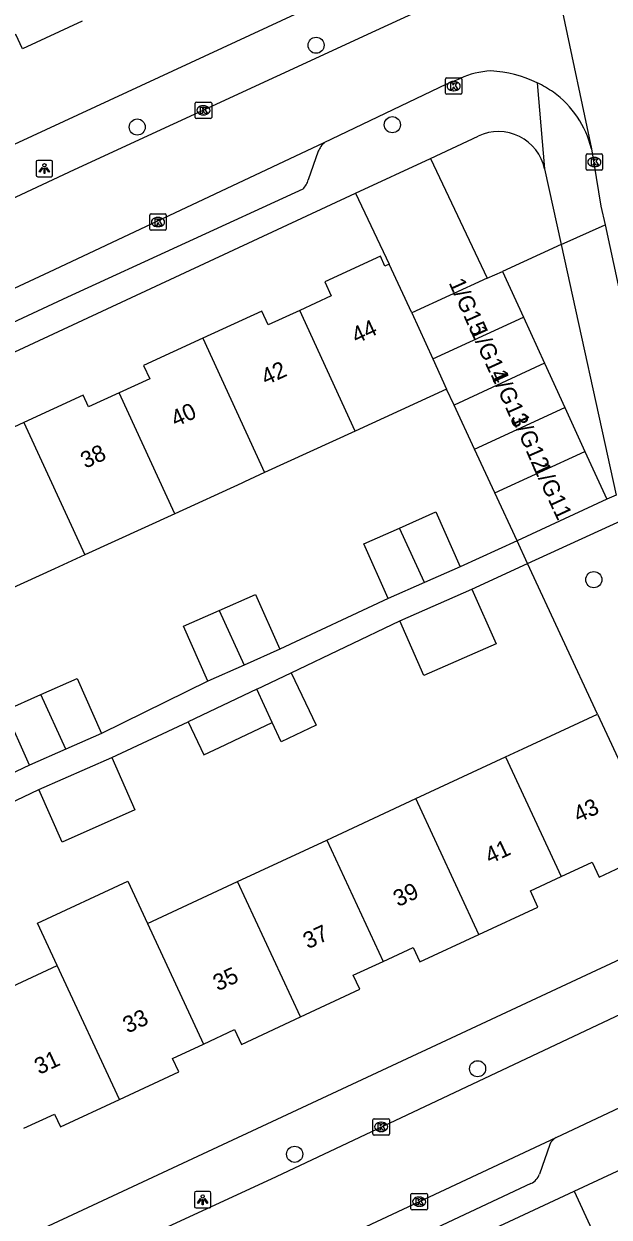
# Model space of a CAD drawing. Extents: x 160037 to 160839, y 385326 to 386441.
# Drawn here: x 160557 to 160592.5, y 386124.4 to 386196.8 of the extents above; entities that cross this region are included whole.
import ezdxf

# ---------------------------------------------------------------- set-up
doc = ezdxf.new("R2010")
doc.units = 0
for name, color, linetype in [('IMGEO_Boom', 7, 'Continuous'), ('IMGEO_Groenvoorziening', 7, 'Continuous'), ('IMGEO_Kolk', 7, 'Continuous'), ('IMGEO_Lichtpunt', 7, 'Continuous'), ('IMGEO_Pand', 7, 'Continuous'), ('IMGEO_Pand_nummerreeks', 7, 'Continuous'), ('IMGEO_Rijbaan_lokaal_open', 7, 'Continuous'), ('IMGEO_Voetpad_open', 7, 'Continuous')]:
    doc.layers.add(name, color=color, linetype=linetype)

msp = doc.modelspace()

# ---------------------------------------------------------------- linework, layer by layer
at = {"layer": 'IMGEO_Boom'}
for centre in [(160574.693, 386195.478), (160563.842, 386190.515), (160579.319, 386190.657), (160591.54, 386163.051), (160584.49, 386133.375), (160573.393, 386128.185)]:
    msp.add_circle(centre, 0.489, dxfattribs=at)
at = {"layer": 'IMGEO_Groenvoorziening'}
for points in [[(160581.626, 386188.616), (160585.075, 386181.339)], [(160577.093, 386186.506), (160579.134, 386182.2)], [(160591.768, 386154.9), (160587.527, 386164.034)], [(160590.352, 386125.946), (160592.381, 386121.566)]]:
    msp.add_lwpolyline(points, dxfattribs=at)
at = {"layer": 'IMGEO_Kolk'}
for p, q in [((160582.539, 386192.575), (160582.539, 386193.427)), ((160582.614, 386193.501), (160583.466, 386193.501)), ((160583.54, 386193.427), (160583.54, 386192.575)), ((160583.05, 386192.721), (160583.025, 386192.721)), ((160583.027, 386193.281), (160583.052, 386193.281)), ((160567.432, 386192.03), (160568.284, 386192.03)), ((160583.466, 386192.501), (160582.614, 386192.501)), ((160567.357, 386191.104), (160567.357, 386191.956)), ((160567.868, 386191.25), (160567.843, 386191.25)), ((160567.845, 386191.81), (160567.87, 386191.81)), ((160568.358, 386191.956), (160568.358, 386191.104)), ((160568.284, 386191.03), (160567.432, 386191.03)), ((160591.07, 386187.967), (160591.07, 386188.819)), ((160591.145, 386188.893), (160591.997, 386188.893)), ((160591.558, 386188.673), (160591.583, 386188.673)), ((160592.071, 386188.819), (160592.071, 386187.967)), ((160591.997, 386187.893), (160591.145, 386187.893)), ((160591.581, 386188.113), (160591.556, 386188.113)), ((160564.603, 386184.325), (160564.603, 386185.177)), ((160564.678, 386185.251), (160565.53, 386185.251)), ((160565.091, 386185.031), (160565.116, 386185.031)), ((160565.604, 386185.177), (160565.604, 386184.325)), ((160565.53, 386184.251), (160564.678, 386184.251)), ((160565.114, 386184.471), (160565.089, 386184.471)), ((160578.14, 386129.419), (160578.14, 386130.271)), ((160578.215, 386130.345), (160579.067, 386130.345)), ((160578.628, 386130.125), (160578.653, 386130.125)), ((160579.141, 386130.271), (160579.141, 386129.419)), ((160579.067, 386129.345), (160578.215, 386129.345)), ((160578.651, 386129.565), (160578.626, 386129.565)), ((160580.446, 386124.884), (160580.446, 386125.736)), ((160580.521, 386125.81), (160581.373, 386125.81)), ((160580.934, 386125.59), (160580.959, 386125.59)), ((160581.447, 386125.736), (160581.447, 386124.884)), ((160581.373, 386124.81), (160580.521, 386124.81)), ((160580.957, 386125.03), (160580.932, 386125.03))]:
    msp.add_line(p, q, dxfattribs=at)
for points in [[(160582.539, 386192.575), (160582.539, 386193.427)], [(160582.614, 386193.501), (160583.466, 386193.501)], [(160583.54, 386193.427), (160583.54, 386192.575)], [(160582.86, 386193.201), (160582.983, 386193.201), (160582.983, 386193.05), (160583.113, 386193.201), (160583.277, 386193.201), (160583.131, 386193.05), (160583.284, 386192.801), (160583.132, 386192.801), (160583.047, 386192.965), (160582.983, 386192.898), (160582.983, 386192.801), (160582.86, 386192.801), (160582.86, 386193.201)], [(160567.432, 386192.03), (160568.284, 386192.03)], [(160583.466, 386192.501), (160582.614, 386192.501)], [(160567.357, 386191.104), (160567.357, 386191.956)], [(160567.678, 386191.73), (160567.801, 386191.73), (160567.801, 386191.579), (160567.931, 386191.73), (160568.095, 386191.73), (160567.949, 386191.579), (160568.102, 386191.33), (160567.95, 386191.33), (160567.865, 386191.494), (160567.801, 386191.427), (160567.801, 386191.33), (160567.678, 386191.33), (160567.678, 386191.73)], [(160568.358, 386191.956), (160568.358, 386191.104)], [(160568.284, 386191.03), (160567.432, 386191.03)], [(160591.07, 386187.967), (160591.07, 386188.819)], [(160591.145, 386188.893), (160591.997, 386188.893)], [(160591.391, 386188.593), (160591.514, 386188.593), (160591.514, 386188.442), (160591.644, 386188.593), (160591.808, 386188.593), (160591.662, 386188.442), (160591.815, 386188.193), (160591.663, 386188.193), (160591.578, 386188.357), (160591.514, 386188.29), (160591.514, 386188.193), (160591.391, 386188.193), (160591.391, 386188.593)], [(160592.071, 386188.819), (160592.071, 386187.967)], [(160591.997, 386187.893), (160591.145, 386187.893)], [(160564.603, 386184.325), (160564.603, 386185.177)], [(160564.678, 386185.251), (160565.53, 386185.251)], [(160564.924, 386184.951), (160565.047, 386184.951), (160565.047, 386184.8), (160565.177, 386184.951), (160565.341, 386184.951), (160565.195, 386184.8), (160565.348, 386184.551), (160565.196, 386184.551), (160565.111, 386184.715), (160565.047, 386184.648), (160565.047, 386184.551), (160564.924, 386184.551), (160564.924, 386184.951)], [(160565.604, 386185.177), (160565.604, 386184.325)], [(160565.53, 386184.251), (160564.678, 386184.251)], [(160578.14, 386129.419), (160578.14, 386130.271)], [(160578.215, 386130.345), (160579.067, 386130.345)], [(160578.461, 386130.045), (160578.584, 386130.045), (160578.584, 386129.894), (160578.714, 386130.045), (160578.878, 386130.045), (160578.732, 386129.894), (160578.885, 386129.645), (160578.733, 386129.645), (160578.648, 386129.809), (160578.584, 386129.742), (160578.584, 386129.645), (160578.461, 386129.645), (160578.461, 386130.045)], [(160579.141, 386130.271), (160579.141, 386129.419)], [(160579.067, 386129.345), (160578.215, 386129.345)], [(160580.446, 386124.884), (160580.446, 386125.736)], [(160580.521, 386125.81), (160581.373, 386125.81)], [(160580.767, 386125.51), (160580.89, 386125.51), (160580.89, 386125.359), (160581.02, 386125.51), (160581.184, 386125.51), (160581.038, 386125.359), (160581.191, 386125.11), (160581.039, 386125.11), (160580.954, 386125.274), (160580.89, 386125.207), (160580.89, 386125.11), (160580.767, 386125.11), (160580.767, 386125.51)], [(160581.447, 386125.736), (160581.447, 386124.884)], [(160581.373, 386124.81), (160580.521, 386124.81)]]:
    msp.add_lwpolyline(points, dxfattribs=at)
for centre, start, end in [((160582.616, 386193.425), 91.55205, 178.44795), ((160582.616, 386193.425), 91.55205, 178.44795), ((160583.464, 386193.425), 1.55205, 88.44795), ((160583.464, 386193.425), 1.55205, 88.44795), ((160567.434, 386191.954), 91.55205, 178.44795), ((160567.434, 386191.954), 91.55205, 178.44795), ((160568.282, 386191.954), 1.55205, 88.44795), ((160568.282, 386191.954), 1.55205, 88.44795), ((160582.616, 386192.577), 181.55205, 268.44795), ((160582.616, 386192.577), 181.55205, 268.44795), ((160583.464, 386192.577), 271.55205, 358.44795), ((160583.464, 386192.577), 271.55205, 358.44795), ((160567.434, 386191.106), 181.55205, 268.44795), ((160567.434, 386191.106), 181.55205, 268.44795), ((160568.282, 386191.106), 271.55205, 358.44795), ((160568.282, 386191.106), 271.55205, 358.44795), ((160591.147, 386188.817), 91.55205, 178.44795), ((160591.147, 386188.817), 91.55205, 178.44795), ((160591.995, 386188.817), 1.55205, 88.44795), ((160591.995, 386188.817), 1.55205, 88.44795), ((160591.147, 386187.969), 181.55205, 268.44795), ((160591.147, 386187.969), 181.55205, 268.44795), ((160591.995, 386187.969), 271.55205, 358.44795), ((160591.995, 386187.969), 271.55205, 358.44795), ((160564.68, 386185.175), 91.55205, 178.44795), ((160564.68, 386185.175), 91.55205, 178.44795), ((160565.528, 386185.175), 1.55205, 88.44795), ((160565.528, 386185.175), 1.55205, 88.44795), ((160564.68, 386184.327), 181.55205, 268.44795), ((160564.68, 386184.327), 181.55205, 268.44795), ((160565.528, 386184.327), 271.55205, 358.44795), ((160565.528, 386184.327), 271.55205, 358.44795), ((160578.217, 386130.269), 91.55205, 178.44795), ((160578.217, 386130.269), 91.55205, 178.44795), ((160579.065, 386130.269), 1.55205, 88.44795), ((160579.065, 386130.269), 1.55205, 88.44795), ((160578.217, 386129.421), 181.55205, 268.44795), ((160578.217, 386129.421), 181.55205, 268.44795), ((160579.065, 386129.421), 271.55205, 358.44795), ((160579.065, 386129.421), 271.55205, 358.44795), ((160580.523, 386125.734), 91.55205, 178.44795), ((160580.523, 386125.734), 91.55205, 178.44795), ((160581.371, 386125.734), 1.55205, 88.44795), ((160581.371, 386125.734), 1.55205, 88.44795), ((160580.523, 386124.886), 181.55205, 268.44795), ((160580.523, 386124.886), 181.55205, 268.44795), ((160581.371, 386124.886), 271.55205, 358.44795), ((160581.371, 386124.886), 271.55205, 358.44795)]:
    msp.add_arc(centre, 0.0765, start, end, dxfattribs=at)
for centre, major_axis, ratio, start_param, end_param in [((160583.026, 386193.001), (-0.387, 0.002), 0.722429, 4.712389, 7.853982), ((160583.051, 386193.001), (-0.39, 0.002), 0.717154, 1.570796, 4.712389), ((160567.844, 386191.53), (-0.387, 0.002), 0.722429, 4.712389, 7.853982), ((160567.869, 386191.53), (-0.39, 0.002), 0.717154, 1.570796, 4.712389), ((160591.557, 386188.393), (-0.387, 0.002), 0.722429, 4.712389, 7.853982), ((160591.582, 386188.393), (-0.39, 0.002), 0.717154, 1.570796, 4.712389), ((160565.09, 386184.751), (-0.387, 0.002), 0.722429, 4.712389, 7.853982), ((160565.115, 386184.751), (-0.39, 0.002), 0.717154, 1.570796, 4.712389), ((160578.627, 386129.845), (-0.387, 0.002), 0.722429, 4.712389, 7.853982), ((160578.652, 386129.845), (-0.39, 0.002), 0.717154, 1.570796, 4.712389), ((160580.933, 386125.31), (-0.387, 0.002), 0.722429, 4.712389, 7.853982), ((160580.958, 386125.31), (-0.39, 0.002), 0.717154, 1.570796, 4.712389)]:
    msp.add_ellipse(centre, major_axis=major_axis, ratio=ratio, start_param=start_param, end_param=end_param, dxfattribs=at)
at = {"layer": 'IMGEO_Lichtpunt'}
for p, q in [((160557.71, 386188.399), (160557.71, 386187.592)), ((160557.71, 386188.399), (160557.71, 386187.592)), ((160558.612, 386188.494), (160557.804, 386188.494)), ((160558.612, 386188.494), (160557.804, 386188.494)), ((160558.706, 386187.592), (160558.706, 386188.399)), ((160558.706, 386187.592), (160558.706, 386188.399)), ((160557.804, 386187.498), (160558.612, 386187.498)), ((160557.804, 386187.498), (160558.612, 386187.498)), ((160567.314, 386125.834), (160567.314, 386125.027)), ((160567.314, 386125.834), (160567.314, 386125.027)), ((160568.216, 386125.929), (160567.408, 386125.929)), ((160568.216, 386125.929), (160567.408, 386125.929)), ((160568.31, 386125.027), (160568.31, 386125.834)), ((160568.31, 386125.027), (160568.31, 386125.834)), ((160567.408, 386124.933), (160568.216, 386124.933)), ((160567.408, 386124.933), (160568.216, 386124.933))]:
    msp.add_line(p, q, dxfattribs=at)
for points in [[(160558.084, 386188.063), (160558.123, 386188.035), (160557.935, 386187.773), (160557.897, 386187.8), (160558.084, 386188.063)], [(160558.186, 386188.015), (160558.233, 386188.015), (160558.233, 386187.693), (160558.186, 386187.693), (160558.186, 386188.015)], [(160558.296, 386188.035), (160558.334, 386188.062), (160558.521, 386187.8), (160558.482, 386187.772), (160558.296, 386188.035)], [(160567.688, 386125.498), (160567.727, 386125.47), (160567.539, 386125.208), (160567.501, 386125.235), (160567.688, 386125.498)], [(160567.79, 386125.45), (160567.837, 386125.45), (160567.837, 386125.128), (160567.79, 386125.128), (160567.79, 386125.45)], [(160567.9, 386125.47), (160567.938, 386125.497), (160568.125, 386125.235), (160568.086, 386125.207), (160567.9, 386125.47)]]:
    msp.add_lwpolyline(points, dxfattribs=at)
for centre in [(160558.209, 386188.197), (160567.813, 386125.632)]:
    msp.add_circle(centre, 0.0994, dxfattribs=at)
for centre, start, end in [((160557.804, 386188.399), 90, 180), ((160557.804, 386188.399), 90, 180), ((160558.612, 386188.399), 0, 90), ((160558.612, 386188.399), 0, 90), ((160557.804, 386187.592), 180, 270), ((160557.804, 386187.592), 180, 270), ((160558.612, 386187.592), 270, 0), ((160558.612, 386187.592), 270, 360), ((160567.408, 386125.834), 90, 180), ((160567.408, 386125.834), 90, 180), ((160568.216, 386125.834), 0, 90), ((160568.216, 386125.834), 0, 90), ((160567.408, 386125.027), 180, 270), ((160567.408, 386125.027), 180, 270), ((160568.216, 386125.027), 270, 0), ((160568.216, 386125.027), 270, 360)]:
    msp.add_arc(centre, 0.0946, start, end, dxfattribs=at)
at = {"layer": 'IMGEO_Pand'}
for points in [[(160560.492, 386196.94), (160556.876, 386195.26), (160556.47, 386196.135), (160554.688, 386195.307)], [(160579.134, 386182.2), (160578.871, 386182.08), (160578.595, 386182.682), (160575.216, 386181.132), (160575.611, 386180.27), (160573.698, 386179.393)], [(160580.494, 386179.237), (160579.134, 386182.2)], [(160585.075, 386181.339), (160580.494, 386179.237)], [(160585.075, 386181.339), (160585.993, 386181.76)], [(160585.993, 386181.76), (160587.273, 386178.97)], [(160573.698, 386179.393), (160571.787, 386178.516), (160571.407, 386179.345), (160567.818, 386177.699)], [(160577.057, 386172.071), (160573.698, 386179.393)], [(160580.494, 386179.237), (160581.774, 386176.448)], [(160581.774, 386176.448), (160587.273, 386178.97)], [(160587.273, 386178.97), (160588.552, 386176.181)], [(160567.818, 386177.699), (160564.232, 386176.054), (160564.606, 386175.239), (160562.749, 386174.387)], [(160567.818, 386177.699), (160571.556, 386169.547)], [(160581.774, 386176.448), (160582.612, 386174.62)], [(160588.552, 386176.181), (160583.063, 386173.648)], [(160588.552, 386176.181), (160589.782, 386173.5)], [(160582.612, 386174.62), (160577.057, 386172.071)], [(160583.063, 386173.648), (160582.612, 386174.62)], [(160562.749, 386174.387), (160560.889, 386173.533), (160560.566, 386174.238), (160556.971, 386172.589)], [(160566.114, 386167.051), (160562.749, 386174.387)], [(160584.306, 386170.971), (160583.063, 386173.648)], [(160584.306, 386170.971), (160589.782, 386173.5)], [(160589.782, 386173.5), (160591.004, 386170.837)], [(160556.971, 386172.589), (160553.373, 386170.938), (160553.75, 386170.114), (160551.932, 386169.28)], [(160556.971, 386172.589), (160560.66, 386164.55)], [(160577.057, 386172.071), (160571.556, 386169.547)], [(160585.54, 386168.313), (160584.306, 386170.971)], [(160585.54, 386168.313), (160591.004, 386170.837)], [(160591.004, 386170.837), (160592.339, 386167.927)], [(160571.556, 386169.547), (160570.353, 386168.995), (160570.178, 386168.915), (160566.114, 386167.051)], [(160586.885, 386165.416), (160585.54, 386168.313)], [(160592.339, 386167.927), (160586.885, 386165.416)], [(160566.114, 386167.051), (160560.66, 386164.55)], [(160579.757, 386166.185), (160581.965, 386167.163), (160583.439, 386163.834)], [(160579.072, 386161.9), (160577.598, 386165.229), (160579.757, 386166.185)], [(160581.275, 386162.876), (160579.757, 386166.185)], [(160560.66, 386164.55), (160558.826, 386163.709), (160556.038, 386162.43), (160555.246, 386162.066)], [(160583.439, 386163.834), (160581.275, 386162.876)], [(160581.275, 386162.876), (160579.072, 386161.9)], [(160579.763, 386160.552), (160584.146, 386162.483)], [(160584.146, 386162.483), (160585.609, 386159.162), (160581.227, 386157.231), (160579.763, 386160.552)], [(160568.808, 386161.179), (160571.016, 386162.157), (160572.49, 386158.828)], [(160568.123, 386156.894), (160566.649, 386160.223), (160568.808, 386161.179)], [(160568.808, 386161.179), (160570.326, 386157.87)], [(160572.49, 386158.828), (160570.326, 386157.87)], [(160570.326, 386157.87), (160568.123, 386156.894)], [(160571.099, 386156.404), (160573.186, 386157.394)], [(160573.186, 386157.394), (160574.693, 386154.219), (160572.58, 386153.216), (160572.032, 386154.394)], [(160557.998, 386156.075), (160560.199, 386157.05), (160561.673, 386153.721)], [(160557.306, 386151.787), (160555.832, 386155.116), (160557.998, 386156.075)], [(160559.518, 386152.767), (160557.998, 386156.075)], [(160571.099, 386156.404), (160566.924, 386154.422)], [(160572.032, 386154.394), (160571.099, 386156.404)], [(160566.924, 386154.422), (160567.874, 386152.42), (160569.178, 386153.039), (160569.73, 386153.301), (160572.032, 386154.394)], [(160586.184, 386152.3), (160587.236, 386152.79), (160591.768, 386154.9)], [(160591.768, 386154.9), (160595.267, 386147.385)], [(160561.673, 386153.721), (160559.518, 386152.767)], [(160559.518, 386152.767), (160557.306, 386151.787)], [(160557.877, 386150.321), (160562.291, 386152.265)], [(160562.291, 386152.265), (160563.696, 386149.077), (160559.283, 386147.133), (160557.877, 386150.321)], [(160580.735, 386149.764), (160586.184, 386152.3)], [(160586.184, 386152.3), (160589.568, 386145.039)], [(160575.346, 386147.255), (160580.735, 386149.764)], [(160584.572, 386141.519), (160580.735, 386149.764)], [(160569.925, 386144.731), (160575.346, 386147.255)], [(160575.346, 386147.255), (160578.765, 386139.89)], [(160589.568, 386145.039), (160591.438, 386145.909), (160591.859, 386145.004), (160595.312, 386146.611), (160595.008, 386147.265), (160595.267, 386147.385)], [(160584.572, 386141.519), (160588.15, 386143.185), (160587.693, 386144.166), (160589.568, 386145.039)], [(160558.987, 386139.639), (160557.794, 386142.2), (160563.264, 386144.748), (160564.457, 386142.185)], [(160564.457, 386142.185), (160569.925, 386144.731)], [(160573.75, 386136.522), (160569.925, 386144.731)], [(160564.457, 386142.185), (160567.86, 386134.874)], [(160578.765, 386139.89), (160580.584, 386140.737), (160580.995, 386139.854), (160584.572, 386141.519)], [(160573.75, 386136.522), (160577.341, 386138.194), (160576.946, 386139.044), (160578.765, 386139.89)], [(160553.539, 386137.102), (160558.987, 386139.639)], [(160562.77, 386131.518), (160558.987, 386139.639)], [(160567.86, 386134.874), (160569.742, 386135.75), (160570.161, 386134.851), (160573.75, 386136.522)], [(160562.77, 386131.518), (160566.359, 386133.189), (160565.982, 386134), (160567.86, 386134.874)], [(160556.958, 386129.76), (160558.816, 386130.625), (160559.178, 386129.846), (160562.77, 386131.518)]]:
    msp.add_lwpolyline(points, dxfattribs=at)
at = {"layer": 'IMGEO_Rijbaan_lokaal_open'}
for points in [[(160587.838, 386205.956), (160587.887, 386205.804), (160591.391, 386189.201)], [(160584.496, 386199.23), (160578.3, 386196.35), (160560.025, 386187.912), (160537.655, 386177.434), (160513.219, 386166.121), (160500, 386159.992), (160493.941, 386157.182), (160472.422, 386147.141), (160446.399, 386135.166), (160443.987, 386134.037)], [(160575.191, 386189.569), (160582.632, 386193.133), (160583.423, 386193.461)], [(160521.373, 386164.418), (160532.299, 386169.487), (160558.832, 386181.867), (160575.191, 386189.569)], [(160591.391, 386189.201), (160591.974, 386185.716), (160592.22, 386184.577)], [(160592.22, 386184.577), (160595.033, 386171.539), (160595.556, 386169.252)], [(160495.558, 386091.302), (160500, 386093.387), (160513.924, 386099.86), (160544.887, 386114.205), (160572.287, 386126.845), (160597.522, 386138.755)], [(160589.259, 386129.212), (160596.291, 386132.512)], [(160500.587, 386088.09), (160512.134, 386093.411), (160521.749, 386097.883), (160537.106, 386104.874), (160557.594, 386114.485), (160575.478, 386122.746), (160589.259, 386129.212)]]:
    msp.add_lwpolyline(points, dxfattribs=at)
for centre, radius, start, end in [((160585.618, 386188.604), 5.33, 93.49542, 114.31739), ((160584.879, 386186.512), 7.423, 64.18916, 86.80262), ((160584.841, 386186.435), 7.509, 55.55776, 64.18493), ((160585.645, 386187.827), 5.908, 13.45031, 54.35318)]:
    msp.add_arc(centre, radius, start, end, dxfattribs=at)
at = {"layer": 'IMGEO_Voetpad_open'}
for points in [[(160584.098, 386202.311), (160512.693, 386169.234)], [(160588.111, 386193.195), (160588.557, 386187.98)], [(160581.626, 386188.616), (160584.534, 386189.97)], [(160574.812, 386189.047), (160574.221, 386187.315)], [(160577.093, 386186.506), (160581.626, 386188.616)], [(160588.557, 386187.98), (160589.56, 386183.397)], [(160522.401, 386161.045), (160577.093, 386186.506)], [(160573.881, 386186.751), (160559.611, 386180.186), (160533.08, 386167.807), (160524.816, 386163.973), (160524.385, 386163.756)], [(160589.56, 386183.397), (160592.22, 386184.577)], [(160589.56, 386183.397), (160585.993, 386181.76)], [(160589.56, 386183.397), (160592.89, 386168.185)], [(160592.89, 386168.185), (160592.339, 386167.927)], [(160587.527, 386164.034), (160593.226, 386166.648)], [(160586.885, 386165.416), (160583.439, 386163.834)], [(160587.527, 386164.034), (160586.885, 386165.416)], [(160584.146, 386162.483), (160587.527, 386164.034)], [(160579.072, 386161.9), (160572.49, 386158.828)], [(160573.186, 386157.394), (160579.763, 386160.552)], [(160568.123, 386156.894), (160561.673, 386153.721)], [(160562.291, 386152.265), (160566.924, 386154.422)], [(160557.306, 386151.787), (160550.743, 386148.679)], [(160551.501, 386147.285), (160557.877, 386150.321)], [(160595.267, 386147.385), (160597.535, 386142.364), (160597.404, 386142.014), (160542.981, 386116.622)], [(160590.352, 386125.946), (160598.125, 386129.571)], [(160588.871, 386128.781), (160588.245, 386126.988)], [(160587.726, 386126.412), (160576.273, 386121.038), (160558.389, 386112.777), (160537.896, 386103.164), (160513.634, 386092.12), (160504.095, 386087.58)], [(160508.525, 386087.791), (160590.352, 386125.946)]]:
    msp.add_lwpolyline(points, dxfattribs=at)
for centre, radius, start, end in [((160585.75, 386187.367), 2.873, 12.32683, 115.03404), ((160576.426, 386188.274), 1.789, 133.63222, 154.40446), ((160572.993, 386187.671), 1.279, 313.9941, 343.83966), ((160589.691, 386128.433), 0.891, 119.01411, 156.99678), ((160587.301, 386127.316), 0.999, 295.15094, 340.80872)]:
    msp.add_arc(centre, radius, start, end, dxfattribs=at)

# ---------------------------------------------------------------- texts
at = {"layer": 'IMGEO_Pand_nummerreeks'}
for s, rotation, p in [('1/G15', 294.17144, (160582.721, 386181.071)), ('44', 24.74891, (160577.135, 386177.352)), ('1/G14', 294.47904, (160584.019, 386178.181)), ('42', 24.74891, (160571.65, 386174.824)), ('1/G13', 294.00715, (160585.259, 386175.521)), ('40', 24.74605, (160566.174, 386172.299)), ('1/G12', 293.65421, (160586.528, 386172.882)), ('38', 24.74605, (160560.692, 386169.772)), ('1/G11', 294.96899, (160587.83, 386169.884)), ('43', 25.06346, (160590.601, 386148.29)), ('41', 25.06346, (160585.235, 386145.781)), ('39', 25.06346, (160579.665, 386143.176)), ('37', 25.06346, (160574.197, 386140.619)), ('35', 25.06346, (160568.73, 386138.062)), ('33', 25.06117, (160563.262, 386135.505)), ('31', 25.06346, (160557.896, 386132.996))]:
    msp.add_text(s, height=1, rotation=rotation, dxfattribs=at).set_placement(p)

doc.saveas('drawing.dxf')
